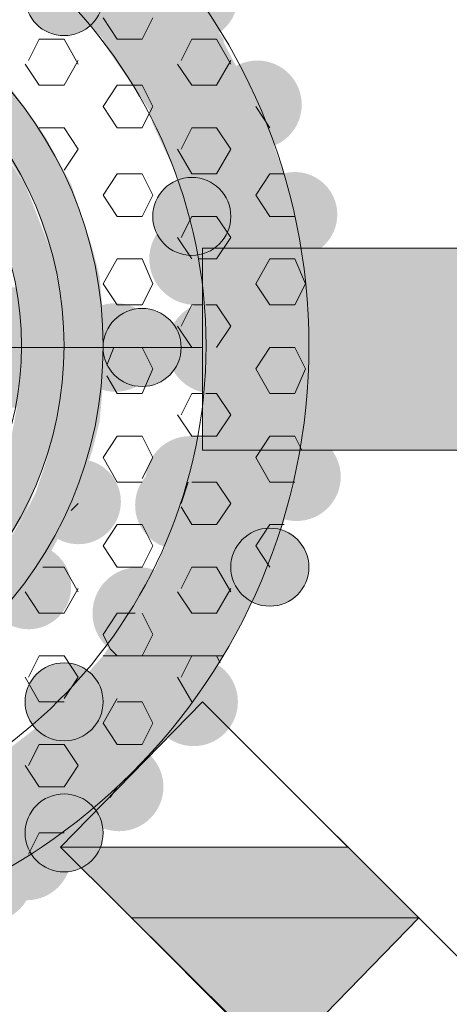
# Model space of a CAD drawing. Extents: x 3940905 to 4145695, y 925352 to 1109797.
# Tile 558 of 656: x 4012402 to 4012463, y 1099836 to 1099977. Entities that reach past the tile are written whole.
import ezdxf

# ---------------------------------------------------------------- set-up
doc = ezdxf.new("R2010")
doc.units = 0
doc.header["$LTSCALE"] = 750
doc.header["$MEASUREMENT"] = 0
doc.layers.add('CKD Equipments', color=252, linetype='CONTINUOUS', lineweight=0)

msp = doc.modelspace()

# ---------------------------------------------------------------- hatches: boundary and pattern name
at = {"layer": 'CKD Equipments', "true_color": 0x808080}
h = msp.add_hatch(color=8, dxfattribs=at)
edge = h.paths.add_edge_path(flags=16)
edge.add_arc((4012426.49, 1099980.7), 6.36, 0, 360)
h = msp.add_hatch(color=8, dxfattribs=at)
edge = h.paths.add_edge_path(flags=16)
edge.add_arc((4012407.92, 1099980.7), 5.6, 0, 360)
h = msp.add_hatch(color=8, dxfattribs=at)
h.paths.add_polyline_path([(4012430.82, 1099974.59), (4012405.38, 1099983.24), (4012424.71, 1099983.24)])
h.paths.add_polyline_path([(4012413.52, 1099974.59), (4012430.82, 1099974.59), (4012405.38, 1099983.24)])
h = msp.add_hatch(color=8, dxfattribs=at)
h.paths.add_polyline_path([(4012430.82, 1099974.09), (4012413.52, 1099974.59), (4012430.82, 1099974.59)])
h.paths.add_polyline_path([(4012413.52, 1099974.09), (4012430.82, 1099974.09), (4012413.52, 1099974.59)])
h = msp.add_hatch(color=8, dxfattribs=at)
h.paths.add_polyline_path([(4012435.91, 1099964.42), (4012413.52, 1099974.09), (4012430.82, 1099974.09)])
h.paths.add_polyline_path([(4012420.13, 1099964.42), (4012435.91, 1099964.42), (4012413.52, 1099974.09)])
h = msp.add_hatch(color=8, dxfattribs=at)
edge = h.paths.add_edge_path(flags=16)
edge.add_arc((4012435.65, 1099965.18), 6.35, 0, 360)
h = msp.add_hatch(color=8, dxfattribs=at)
h.paths.add_polyline_path([(4012404.36, 1099961.87), (4012390.62, 1099969), (4012399.27, 1099969)])
h.paths.add_polyline_path([(4012397.24, 1099961.87), (4012404.36, 1099961.87), (4012390.62, 1099969)])
h.paths.add_polyline_path([(4012390.62, 1099969), (4012399.27, 1099969), (4012398.76, 1099969)], flags=16)
h = msp.add_hatch(color=8, dxfattribs=at)
h.paths.add_polyline_path([(4012436.92, 1099962.38), (4012420.13, 1099964.42), (4012435.91, 1099964.42)])
h.paths.add_polyline_path([(4012420.64, 1099962.38), (4012436.92, 1099962.38), (4012420.13, 1099964.42)])
h = msp.add_hatch(color=8, dxfattribs=at)
h.paths.add_polyline_path([(4012405.38, 1099960.35), (4012397.24, 1099961.87), (4012404.36, 1099961.87)])
h.paths.add_polyline_path([(4012398.25, 1099960.35), (4012405.38, 1099960.35), (4012397.24, 1099961.87)])
h = msp.add_hatch(color=8, dxfattribs=at)
h.paths.add_polyline_path([(4012439.98, 1099953.73), (4012420.64, 1099962.38), (4012436.92, 1099962.38)])
h.paths.add_polyline_path([(4012424.71, 1099953.73), (4012439.98, 1099953.73), (4012420.64, 1099962.38)])
h = msp.add_hatch(color=8, dxfattribs=at)
h.paths.add_polyline_path([(4012408.94, 1099953.73), (4012398.25, 1099960.35), (4012405.38, 1099960.35)])
h.paths.add_polyline_path([(4012402.32, 1099953.73), (4012408.94, 1099953.73), (4012398.25, 1099960.35)])
h = msp.add_hatch(color=8, dxfattribs=at)
h.paths.add_polyline_path([(4012402.32, 1099953.73), (4012392.66, 1099958.31), (4012399.27, 1099958.31)])
h.paths.add_polyline_path([(4012395.71, 1099953.73), (4012402.32, 1099953.73), (4012392.66, 1099958.31)])
h = msp.add_hatch(color=8, dxfattribs=at)
edge = h.paths.add_edge_path(flags=16)
edge.add_arc((4012426.24, 1099949.15), 5.6, 0, 360)
h = msp.add_hatch(color=8, dxfattribs=at)
edge = h.paths.add_edge_path(flags=16)
edge.add_arc((4012440.99, 1099949.41), 6.11, 0, 360)
h = msp.add_hatch(color=8, dxfattribs=at)
h.paths.add_polyline_path([(4012403.34, 1099951.19), (4012395.71, 1099953.73), (4012402.32, 1099953.73)])
h.paths.add_polyline_path([(4012397.24, 1099951.19), (4012403.34, 1099951.19), (4012395.71, 1099953.73)])
h = msp.add_hatch(color=8, dxfattribs=at)
h.paths.add_polyline_path([(4012409.96, 1099950.68), (4012402.32, 1099953.73), (4012408.94, 1099953.73)])
h.paths.add_polyline_path([(4012403.85, 1099950.68), (4012409.96, 1099950.68), (4012402.32, 1099953.73)])
h = msp.add_hatch(color=8, dxfattribs=at)
h.paths.add_polyline_path([(4012440.99, 1099949.66), (4012424.71, 1099953.73), (4012439.98, 1099953.73)])
h.paths.add_polyline_path([(4012425.73, 1099949.66), (4012440.99, 1099949.66), (4012424.71, 1099953.73)])
h = msp.add_hatch(color=8, dxfattribs=at)
h.paths.add_polyline_path([(4012405.89, 1099944.57), (4012397.24, 1099951.19), (4012403.34, 1099951.19)])
h.paths.add_polyline_path([(4012399.78, 1099944.57), (4012405.89, 1099944.57), (4012397.24, 1099951.19)])
h = msp.add_hatch(color=8, dxfattribs=at)
h.paths.add_polyline_path([(4012411.99, 1099944.57), (4012403.85, 1099950.68), (4012409.96, 1099950.68)])
h.paths.add_polyline_path([(4012405.89, 1099944.57), (4012411.99, 1099944.57), (4012403.85, 1099950.68)])
h = msp.add_hatch(color=8, dxfattribs=at)
edge = h.paths.add_edge_path(flags=16)
edge.add_arc((4012426.75, 1099943.05), 6.61, 0, 360)
h = msp.add_hatch(color=8, dxfattribs=at)
h.paths.add_polyline_path([(4012442.01, 1099942.03), (4012425.73, 1099949.66), (4012440.99, 1099949.66)])
h.paths.add_polyline_path([(4012427.76, 1099942.03), (4012442.01, 1099942.03), (4012425.73, 1099949.66)])
h = msp.add_hatch(color=8, dxfattribs=at)
h.paths.add_polyline_path([(4012406.39, 1099943.05), (4012399.78, 1099944.57), (4012405.89, 1099944.57)])
h.paths.add_polyline_path([(4012400.29, 1099943.05), (4012406.39, 1099943.05), (4012399.78, 1099944.57)])
h = msp.add_hatch(color=8, dxfattribs=at)
h.paths.add_polyline_path([(4012413.01, 1099940.5), (4012405.89, 1099944.57), (4012411.99, 1099944.57)])
h.paths.add_polyline_path([(4012406.9, 1099940.5), (4012413.01, 1099940.5), (4012405.89, 1099944.57)])
at = {"layer": 'CKD Equipments', "true_color": 0xff0000}
h = msp.add_hatch(color=1, dxfattribs=at)
h.paths.add_polyline_path([(4012427.76, 1099915.57), (4012479.66, 1099944.57), (4012427.76, 1099944.57)])
h.paths.add_polyline_path([(4012479.66, 1099915.57), (4012427.76, 1099915.57), (4012479.66, 1099944.57)])
at = {"layer": 'CKD Equipments', "true_color": 0x808080}
h = msp.add_hatch(color=8, dxfattribs=at)
h.paths.add_polyline_path([(4012407.92, 1099934.91), (4012400.29, 1099943.05), (4012406.39, 1099943.05)])
h.paths.add_polyline_path([(4012401.82, 1099934.91), (4012407.92, 1099934.91), (4012400.29, 1099943.05)])
h = msp.add_hatch(color=8, dxfattribs=at)
h.paths.add_polyline_path([(4012443.03, 1099936.94), (4012427.76, 1099942.03), (4012442.01, 1099942.03)])
h.paths.add_polyline_path([(4012428.27, 1099936.94), (4012443.03, 1099936.94), (4012427.76, 1099942.03)])
h = msp.add_hatch(color=8, dxfattribs=at)
h.paths.add_polyline_path([(4012413.52, 1099934.91), (4012406.9, 1099940.5), (4012413.01, 1099940.5)])
h.paths.add_polyline_path([(4012407.92, 1099934.91), (4012413.52, 1099934.91), (4012406.9, 1099940.5)])
h = msp.add_hatch(color=8, dxfattribs=at)
h.paths.add_polyline_path([(4012402.32, 1099934.4), (4012311.76, 1099938.98), (4012401.31, 1099938.98)])
h.paths.add_polyline_path([(4012311.25, 1099934.4), (4012402.32, 1099934.4), (4012311.76, 1099938.98)])
h = msp.add_hatch(color=8, dxfattribs=at)
edge = h.paths.add_edge_path(flags=16)
edge.add_arc((4012415.3, 1099930.33), 6.36, 0, 360)
h = msp.add_hatch(color=8, dxfattribs=at)
edge = h.paths.add_edge_path(flags=16)
edge.add_arc((4012429.29, 1099930.33), 6.61, 0, 360)
h = msp.add_hatch(color=8, dxfattribs=at)
h.paths.add_polyline_path([(4012443.03, 1099930.33), (4012428.27, 1099936.94), (4012443.03, 1099936.94)])
h.paths.add_polyline_path([(4012428.78, 1099930.33), (4012443.03, 1099930.33), (4012428.27, 1099936.94)])
h = msp.add_hatch(color=8, dxfattribs=at)
h.paths.add_polyline_path([(4012407.92, 1099934.4), (4012401.82, 1099934.91), (4012407.92, 1099934.91)])
h.paths.add_polyline_path([(4012402.32, 1099934.4), (4012407.92, 1099934.4), (4012401.82, 1099934.91)])
h = msp.add_hatch(color=8, dxfattribs=at)
h.paths.add_polyline_path([(4012414.03, 1099930.33), (4012407.92, 1099934.91), (4012413.52, 1099934.91)])
h.paths.add_polyline_path([(4012407.92, 1099930.33), (4012414.03, 1099930.33), (4012407.92, 1099934.91)])
h = msp.add_hatch(color=8, dxfattribs=at)
edge = h.paths.add_edge_path(flags=16)
edge.add_arc((4012419.11, 1099930.33), 5.6, 0, 360)
h = msp.add_hatch(color=8, dxfattribs=at)
h.paths.add_polyline_path([(4012402.32, 1099930.33), (4012311.25, 1099934.4), (4012402.32, 1099934.4)])
h.paths.add_polyline_path([(4012310.74, 1099930.33), (4012402.32, 1099930.33), (4012311.25, 1099934.4)])
h = msp.add_hatch(color=8, dxfattribs=at)
h.paths.add_polyline_path([(4012407.92, 1099925.75), (4012402.32, 1099934.4), (4012407.92, 1099934.4)])
h.paths.add_polyline_path([(4012402.32, 1099925.75), (4012407.92, 1099925.75), (4012402.32, 1099934.4)])
h = msp.add_hatch(color=8, dxfattribs=at)
h.paths.add_polyline_path([(4012402.32, 1099925.75), (4012310.74, 1099930.33), (4012402.32, 1099930.33)])
h.paths.add_polyline_path([(4012311.25, 1099925.75), (4012402.32, 1099925.75), (4012310.74, 1099930.33)])
h = msp.add_hatch(color=8, dxfattribs=at)
h.paths.add_polyline_path([(4012413.52, 1099925.24), (4012407.92, 1099930.33), (4012414.03, 1099930.33)])
h.paths.add_polyline_path([(4012407.92, 1099925.24), (4012413.52, 1099925.24), (4012407.92, 1099930.33)])
h = msp.add_hatch(color=8, dxfattribs=at)
h.paths.add_polyline_path([(4012443.03, 1099923.71), (4012428.78, 1099930.33), (4012443.03, 1099930.33)])
h.paths.add_polyline_path([(4012428.27, 1099923.71), (4012443.03, 1099923.71), (4012428.78, 1099930.33)])
h = msp.add_hatch(color=8, dxfattribs=at)
h.paths.add_polyline_path([(4012401.31, 1099921.68), (4012311.25, 1099925.75), (4012402.32, 1099925.75)])
h.paths.add_polyline_path([(4012311.76, 1099921.68), (4012401.31, 1099921.68), (4012311.25, 1099925.75)])
h = msp.add_hatch(color=8, dxfattribs=at)
h.paths.add_polyline_path([(4012406.39, 1099917.1), (4012401.82, 1099925.24), (4012407.92, 1099925.24)])
h.paths.add_polyline_path([(4012400.29, 1099917.1), (4012406.39, 1099917.1), (4012401.82, 1099925.24)])
h = msp.add_hatch(color=8, dxfattribs=at)
h.paths.add_polyline_path([(4012407.92, 1099925.24), (4012402.32, 1099925.75), (4012407.92, 1099925.75)])
h.paths.add_polyline_path([(4012401.82, 1099925.24), (4012407.92, 1099925.24), (4012402.32, 1099925.75)])
h = msp.add_hatch(color=8, dxfattribs=at)
h.paths.add_polyline_path([(4012413.01, 1099919.64), (4012407.92, 1099925.24), (4012413.52, 1099925.24)])
h.paths.add_polyline_path([(4012406.9, 1099919.64), (4012413.01, 1099919.64), (4012407.92, 1099925.24)])
h = msp.add_hatch(color=8, dxfattribs=at)
h.paths.add_polyline_path([(4012442.01, 1099918.12), (4012428.27, 1099923.71), (4012443.03, 1099923.71)])
h.paths.add_polyline_path([(4012427.76, 1099918.12), (4012442.01, 1099918.12), (4012428.27, 1099923.71)])
h = msp.add_hatch(color=8, dxfattribs=at)
h.paths.add_polyline_path([(4012411.99, 1099915.57), (4012406.9, 1099919.64), (4012413.01, 1099919.64)])
h.paths.add_polyline_path([(4012405.89, 1099915.57), (4012411.99, 1099915.57), (4012406.9, 1099919.64)])
h = msp.add_hatch(color=8, dxfattribs=at)
h.paths.add_polyline_path([(4012440.99, 1099910.48), (4012427.76, 1099918.12), (4012442.01, 1099918.12)])
h.paths.add_polyline_path([(4012425.73, 1099910.48), (4012440.99, 1099910.48), (4012427.76, 1099918.12)])
h = msp.add_hatch(color=8, dxfattribs=at)
edge = h.paths.add_edge_path(flags=16)
edge.add_arc((4012441.25, 1099911.76), 6.35, 0, 360)
h = msp.add_hatch(color=8, dxfattribs=at)
h.paths.add_polyline_path([(4012405.89, 1099915.57), (4012400.29, 1099917.1), (4012406.39, 1099917.1)])
h.paths.add_polyline_path([(4012399.78, 1099915.57), (4012405.89, 1099915.57), (4012400.29, 1099917.1)])
h = msp.add_hatch(color=8, dxfattribs=at)
edge = h.paths.add_edge_path(flags=16)
edge.add_arc((4012425.98, 1099911.25), 6.35, 0, 360)
h = msp.add_hatch(color=8, dxfattribs=at)
h.paths.add_polyline_path([(4012403.34, 1099908.96), (4012399.78, 1099915.57), (4012405.89, 1099915.57)])
h.paths.add_polyline_path([(4012397.24, 1099908.96), (4012403.34, 1099908.96), (4012399.78, 1099915.57)])
h = msp.add_hatch(color=8, dxfattribs=at)
h.paths.add_polyline_path([(4012409.96, 1099909.47), (4012405.89, 1099915.57), (4012411.99, 1099915.57)])
h.paths.add_polyline_path([(4012403.85, 1099909.47), (4012409.96, 1099909.47), (4012405.89, 1099915.57)])
h = msp.add_hatch(color=8, dxfattribs=at)
edge = h.paths.add_edge_path(flags=16)
edge.add_arc((4012409.96, 1099908.19), 6.11, 0, 360)
h = msp.add_hatch(color=8, dxfattribs=at)
edge = h.paths.add_edge_path(flags=16)
edge.add_arc((4012424.46, 1099907.68), 6.35, 0, 360)
h = msp.add_hatch(color=8, dxfattribs=at)
h.paths.add_polyline_path([(4012408.94, 1099906.41), (4012403.85, 1099909.47), (4012409.96, 1099909.47)])
h.paths.add_polyline_path([(4012402.32, 1099906.41), (4012408.94, 1099906.41), (4012403.85, 1099909.47)])
h = msp.add_hatch(color=8, dxfattribs=at)
h.paths.add_polyline_path([(4012439.98, 1099906.92), (4012425.73, 1099910.48), (4012440.99, 1099910.48)])
h.paths.add_polyline_path([(4012424.71, 1099906.92), (4012439.98, 1099906.92), (4012425.73, 1099910.48)])
h = msp.add_hatch(color=8, dxfattribs=at)
h.paths.add_polyline_path([(4012402.32, 1099906.41), (4012397.24, 1099908.96), (4012403.34, 1099908.96)])
h.paths.add_polyline_path([(4012395.71, 1099906.41), (4012402.32, 1099906.41), (4012397.24, 1099908.96)])
h = msp.add_hatch(color=8, dxfattribs=at)
h.paths.add_polyline_path([(4012436.92, 1099897.76), (4012424.71, 1099906.92), (4012439.98, 1099906.92)])
h.paths.add_polyline_path([(4012420.64, 1099897.76), (4012436.92, 1099897.76), (4012424.71, 1099906.92)])
h = msp.add_hatch(color=8, dxfattribs=at)
h.paths.add_polyline_path([(4012399.27, 1099901.83), (4012395.71, 1099906.41), (4012402.32, 1099906.41)])
h.paths.add_polyline_path([(4012392.66, 1099901.83), (4012399.27, 1099901.83), (4012395.71, 1099906.41)])
h = msp.add_hatch(color=8, dxfattribs=at)
h.paths.add_polyline_path([(4012405.38, 1099899.8), (4012402.32, 1099906.41), (4012408.94, 1099906.41)])
h.paths.add_polyline_path([(4012398.25, 1099899.8), (4012405.38, 1099899.8), (4012402.32, 1099906.41)])
h = msp.add_hatch(color=8, dxfattribs=at)
edge = h.paths.add_edge_path(flags=16)
edge.add_arc((4012437.43, 1099898.78), 5.6, 0, 360)
h = msp.add_hatch(color=8, dxfattribs=at)
edge = h.paths.add_edge_path(flags=16)
edge.add_arc((4012402.83, 1099895.98), 6.11, 0, 360)
h = msp.add_hatch(color=8, dxfattribs=at)
h.paths.add_polyline_path([(4012404.36, 1099898.27), (4012398.25, 1099899.8), (4012405.38, 1099899.8)])
h.paths.add_polyline_path([(4012397.24, 1099898.27), (4012404.36, 1099898.27), (4012398.25, 1099899.8)])
h = msp.add_hatch(color=8, dxfattribs=at)
h.paths.add_polyline_path([(4012399.27, 1099891.66), (4012397.24, 1099898.27), (4012404.36, 1099898.27)])
h.paths.add_polyline_path([(4012390.62, 1099891.66), (4012399.27, 1099891.66), (4012397.24, 1099898.27)])
h = msp.add_hatch(color=8, dxfattribs=at)
edge = h.paths.add_edge_path(flags=16)
edge.add_arc((4012418.61, 1099892.17), 6.61, 0, 360)
h = msp.add_hatch(color=8, dxfattribs=at)
h.paths.add_polyline_path([(4012435.91, 1099895.73), (4012420.64, 1099897.76), (4012436.92, 1099897.76)])
h.paths.add_polyline_path([(4012420.13, 1099895.73), (4012435.91, 1099895.73), (4012420.64, 1099897.76)])
h = msp.add_hatch(color=8, dxfattribs=at)
h.paths.add_polyline_path([(4012430.82, 1099886.06), (4012420.13, 1099895.73), (4012435.91, 1099895.73)])
h.paths.add_polyline_path([(4012413.52, 1099886.06), (4012430.82, 1099886.06), (4012420.13, 1099895.73)])
h = msp.add_hatch(color=8, dxfattribs=at)
h.paths.add_polyline_path([(4012424.71, 1099876.9), (4012413.52, 1099886.06), (4012430.82, 1099886.06)])
h.paths.add_polyline_path([(4012405.38, 1099876.9), (4012424.71, 1099876.9), (4012413.52, 1099886.06)])
h = msp.add_hatch(color=8, dxfattribs=at)
edge = h.paths.add_edge_path(flags=16)
edge.add_arc((4012426.49, 1099879.45), 6.36, 0, 360)
h = msp.add_hatch(color=8, dxfattribs=at)
edge = h.paths.add_edge_path(flags=16)
edge.add_arc((4012407.92, 1099879.45), 5.6, 0, 360)
h = msp.add_hatch(color=8, dxfattribs=at)
h.paths.add_polyline_path([(4012423.19, 1099874.87), (4012405.38, 1099876.9), (4012424.71, 1099876.9)])
h.paths.add_polyline_path([(4012402.83, 1099874.87), (4012423.19, 1099874.87), (4012405.38, 1099876.9)])
h = msp.add_hatch(color=8, dxfattribs=at)
h.paths.add_polyline_path([(4012418.61, 1099869.78), (4012402.83, 1099874.87), (4012423.19, 1099874.87)])
h.paths.add_polyline_path([(4012396.22, 1099869.78), (4012418.61, 1099869.78), (4012402.83, 1099874.87)])
h = msp.add_hatch(color=8, dxfattribs=at)
edge = h.paths.add_edge_path(flags=16)
edge.add_arc((4012415.81, 1099867.23), 6.36, 0, 360)
h = msp.add_hatch(color=8, dxfattribs=at)
h.paths.add_polyline_path([(4012414.03, 1099865.2), (4012396.22, 1099869.78), (4012418.61, 1099869.78)])
h.paths.add_polyline_path([(4012388.08, 1099865.2), (4012414.03, 1099865.2), (4012396.22, 1099869.78)])
h = msp.add_hatch(color=8, dxfattribs=at)
edge = h.paths.add_edge_path(flags=16)
edge.add_arc((4012407.92, 1099860.62), 5.6, 0, 360)
h = msp.add_hatch(color=8, dxfattribs=at)
h.paths.add_polyline_path([(4012407.41, 1099860.11), (4012385.53, 1099864.18), (4012412.5, 1099864.18)])
h.paths.add_polyline_path([(4012374.34, 1099860.11), (4012407.41, 1099860.11), (4012385.53, 1099864.18)])
h = msp.add_hatch(color=8, dxfattribs=at)
h.paths.add_polyline_path([(4012412.5, 1099864.18), (4012388.08, 1099865.2), (4012414.03, 1099865.2)])
h.paths.add_polyline_path([(4012385.53, 1099864.18), (4012412.5, 1099864.18), (4012388.08, 1099865.2)])
h = msp.add_hatch(color=8, dxfattribs=at)
edge = h.paths.add_edge_path(flags=16)
edge.add_arc((4012402.58, 1099857.31), 6.35, 0, 360)
h = msp.add_hatch(color=8, dxfattribs=at)
h.paths.add_polyline_path([(4012404.87, 1099858.58), (4012374.34, 1099860.11), (4012407.41, 1099860.11)])
h.paths.add_polyline_path([(4012362.64, 1099858.58), (4012404.87, 1099858.58), (4012374.34, 1099860.11)])
h = msp.add_hatch(color=8, dxfattribs=at)
edge = h.paths.add_edge_path(flags=16)
edge.add_arc((4012397.24, 1099854.01), 6.11, 0, 360)
h = msp.add_hatch(color=8, dxfattribs=at)
h.paths.add_polyline_path([(4012403.85, 1099857.57), (4012308.7, 1099858.58), (4012404.87, 1099858.58)])
h.paths.add_polyline_path([(4012310.23, 1099857.57), (4012403.85, 1099857.57), (4012308.7, 1099858.58)])
at = {"layer": 'CKD Equipments', "true_color": 0xff0000}
h = msp.add_hatch(color=1, dxfattribs=at)
h.paths.add_polyline_path([(4012417.59, 1099848.41), (4012448.63, 1099858.58), (4012407.41, 1099858.58)])
h.paths.add_polyline_path([(4012458.8, 1099848.41), (4012417.59, 1099848.41), (4012448.63, 1099858.58)])
at = {"layer": 'CKD Equipments', "true_color": 0x808080}
h = msp.add_hatch(color=8, dxfattribs=at)
h.paths.add_polyline_path([(4012397.24, 1099854.01), (4012310.23, 1099857.57), (4012403.85, 1099857.57)])
h.paths.add_polyline_path([(4012315.32, 1099854.01), (4012397.24, 1099854.01), (4012310.23, 1099857.57)])

# ---------------------------------------------------------------- linework, layer by layer
at = {"layer": 'CKD Equipments', "color": 8, "true_color": 0x808080}
for p, q in [((4012413.52, 1099977.65), (4012415.55, 1099974.59)), ((4012420.64, 1099977.65), (4012419.11, 1099974.59)), ((4012404.36, 1099974.59), (4012402.83, 1099971.54)), ((4012407.92, 1099974.59), (4012404.36, 1099974.59)), ((4012407.92, 1099974.59), (4012409.96, 1099971.03)), ((4012419.11, 1099974.59), (4012415.55, 1099974.59)), ((4012426.24, 1099974.59), (4012424.71, 1099971.54)), ((4012429.8, 1099974.59), (4012426.24, 1099974.59)), ((4012429.8, 1099974.59), (4012431.83, 1099971.03)), ((4012409.96, 1099971.54), (4012407.92, 1099967.98)), ((4012431.83, 1099971.54), (4012429.8, 1099967.98)), ((4012402.32, 1099971.03), (4012404.36, 1099967.98)), ((4012424.2, 1099971.03), (4012426.24, 1099967.98)), ((4012407.92, 1099967.98), (4012404.36, 1099967.98)), ((4012415.55, 1099967.98), (4012413.52, 1099964.93)), ((4012417.59, 1099967.98), (4012415.55, 1099967.98)), ((4012419.11, 1099967.98), (4012417.59, 1099967.98)), ((4012419.11, 1099967.98), (4012420.64, 1099964.93)), ((4012429.8, 1099967.98), (4012426.24, 1099967.98)), ((4012413.52, 1099964.93), (4012415.55, 1099961.87)), ((4012420.64, 1099964.93), (4012420.13, 1099963.91)), ((4012435.4, 1099964.93), (4012437.43, 1099961.87)), ((4012420.13, 1099963.91), (4012419.11, 1099961.87)), ((4012407.92, 1099961.87), (4012404.36, 1099961.87)), ((4012407.92, 1099961.87), (4012409.96, 1099958.82)), ((4012419.11, 1099961.87), (4012415.55, 1099961.87)), ((4012426.24, 1099961.87), (4012424.71, 1099958.82)), ((4012429.8, 1099961.87), (4012426.24, 1099961.87)), ((4012429.8, 1099961.87), (4012431.83, 1099958.82)), ((4012409.96, 1099958.82), (4012407.92, 1099955.77)), ((4012424.2, 1099958.82), (4012426.24, 1099955.26)), ((4012431.83, 1099958.82), (4012429.8, 1099955.26)), ((4012415.55, 1099955.26), (4012413.52, 1099952.21)), ((4012419.11, 1099955.26), (4012415.55, 1099955.26)), ((4012419.11, 1099955.26), (4012420.64, 1099952.21)), ((4012429.8, 1099955.26), (4012426.24, 1099955.26)), ((4012437.43, 1099955.26), (4012435.4, 1099952.21)), ((4012439.47, 1099955.26), (4012437.43, 1099955.26)), ((4012413.52, 1099952.21), (4012415.55, 1099949.15)), ((4012420.64, 1099952.21), (4012419.11, 1099949.15)), ((4012435.4, 1099952.21), (4012437.43, 1099949.15)), ((4012419.11, 1099949.15), (4012415.55, 1099949.15)), ((4012426.24, 1099949.15), (4012424.71, 1099946.1)), ((4012429.8, 1099949.15), (4012426.24, 1099949.15)), ((4012429.8, 1099949.15), (4012431.83, 1099946.1)), ((4012440.99, 1099949.15), (4012437.43, 1099949.15)), ((4012424.2, 1099946.1), (4012426.24, 1099943.05)), ((4012431.83, 1099946.1), (4012429.8, 1099943.05)), ((4012531.56, 1099944.57), (4012427.76, 1099944.57)), ((4012427.76, 1099944.57), (4012427.76, 1099915.57)), ((4012415.55, 1099943.05), (4012413.52, 1099939.49)), ((4012419.11, 1099943.05), (4012415.55, 1099943.05)), ((4012419.11, 1099943.05), (4012420.64, 1099939.49)), ((4012429.8, 1099943.05), (4012427.26, 1099943.05)), ((4012437.43, 1099943.05), (4012435.4, 1099939.49)), ((4012440.99, 1099943.05), (4012437.43, 1099943.05)), ((4012440.99, 1099943.05), (4012442.52, 1099939.49)), ((4012413.52, 1099939.49), (4012415.55, 1099936.43)), ((4012420.64, 1099939.49), (4012419.11, 1099936.43)), ((4012435.4, 1099939.49), (4012437.43, 1099936.43)), ((4012442.52, 1099939.49), (4012440.99, 1099936.43)), ((4012419.11, 1099936.43), (4012415.55, 1099936.43)), ((4012426.24, 1099936.43), (4012424.71, 1099933.38)), ((4012427.76, 1099936.43), (4012426.24, 1099936.43)), ((4012429.8, 1099936.43), (4012428.27, 1099936.43)), ((4012429.8, 1099936.43), (4012431.83, 1099933.38)), ((4012440.99, 1099936.43), (4012437.43, 1099936.43)), ((4012424.2, 1099933.38), (4012426.24, 1099930.33)), ((4012431.83, 1099933.38), (4012429.8, 1099930.33)), ((4012427.76, 1099930.33), (4012285.3, 1099930.33)), ((4012415.04, 1099930.33), (4012414.03, 1099927.78)), ((4012419.11, 1099930.33), (4012415.55, 1099930.33)), ((4012419.11, 1099930.33), (4012420.64, 1099927.27)), ((4012427.76, 1099930.33), (4012426.24, 1099930.33)), ((4012437.43, 1099930.33), (4012435.4, 1099927.27)), ((4012440.99, 1099930.33), (4012437.43, 1099930.33)), ((4012440.99, 1099930.33), (4012442.52, 1099927.27)), ((4012414.03, 1099926.26), (4012415.55, 1099923.71)), ((4012420.64, 1099927.27), (4012419.11, 1099923.71)), ((4012435.4, 1099927.27), (4012437.43, 1099923.71)), ((4012442.52, 1099927.27), (4012440.99, 1099923.71)), ((4012419.11, 1099923.71), (4012415.55, 1099923.71)), ((4012426.24, 1099923.71), (4012424.71, 1099920.66)), ((4012427.76, 1099923.71), (4012426.24, 1099923.71)), ((4012429.8, 1099923.71), (4012428.27, 1099923.71)), ((4012429.8, 1099923.71), (4012431.83, 1099920.66)), ((4012440.99, 1099923.71), (4012437.43, 1099923.71)), ((4012424.2, 1099920.66), (4012426.24, 1099917.61)), ((4012431.83, 1099920.66), (4012429.8, 1099917.61)), ((4012415.55, 1099917.61), (4012413.52, 1099914.55)), ((4012419.11, 1099917.61), (4012415.55, 1099917.61)), ((4012419.11, 1099917.61), (4012420.64, 1099914.55)), ((4012427.76, 1099917.61), (4012426.24, 1099917.61)), ((4012429.8, 1099917.61), (4012427.76, 1099917.61)), ((4012437.43, 1099917.61), (4012435.4, 1099914.55)), ((4012440.99, 1099917.61), (4012437.43, 1099917.61)), ((4012440.99, 1099917.61), (4012442.01, 1099915.57)), ((4012427.76, 1099915.57), (4012531.56, 1099915.57)), ((4012413.52, 1099914.55), (4012415.55, 1099910.99)), ((4012420.64, 1099914.55), (4012419.11, 1099911.5)), ((4012435.4, 1099914.55), (4012437.43, 1099910.99)), ((4012419.11, 1099910.99), (4012415.55, 1099910.99)), ((4012425.73, 1099910.99), (4012424.71, 1099907.94)), ((4012429.8, 1099910.99), (4012426.24, 1099910.99)), ((4012429.8, 1099910.99), (4012431.83, 1099907.94)), ((4012440.99, 1099910.99), (4012437.43, 1099910.99)), ((4012409.96, 1099907.94), (4012408.94, 1099906.92)), ((4012431.83, 1099907.94), (4012429.8, 1099904.89)), ((4012424.71, 1099907.43), (4012426.24, 1099904.89)), ((4012415.55, 1099904.89), (4012413.52, 1099901.83)), ((4012419.11, 1099904.89), (4012415.55, 1099904.89)), ((4012419.11, 1099904.89), (4012420.64, 1099901.83)), ((4012429.8, 1099904.89), (4012426.24, 1099904.89)), ((4012437.43, 1099904.89), (4012435.4, 1099901.83)), ((4012439.47, 1099904.89), (4012437.43, 1099904.89)), ((4012413.52, 1099901.83), (4012415.55, 1099898.78)), ((4012420.64, 1099901.83), (4012419.11, 1099898.78)), ((4012435.4, 1099901.83), (4012437.43, 1099898.78)), ((4012407.92, 1099898.78), (4012404.87, 1099898.78)), ((4012407.92, 1099898.78), (4012409.96, 1099895.22)), ((4012419.11, 1099898.78), (4012415.55, 1099898.78)), ((4012426.24, 1099898.78), (4012424.71, 1099895.73)), ((4012429.8, 1099898.78), (4012426.24, 1099898.78)), ((4012429.8, 1099898.78), (4012431.83, 1099895.22)), ((4012402.32, 1099895.22), (4012404.36, 1099892.17)), ((4012409.96, 1099895.73), (4012407.92, 1099892.17)), ((4012424.2, 1099895.22), (4012426.24, 1099892.17)), ((4012431.83, 1099895.73), (4012429.8, 1099892.17)), ((4012407.92, 1099892.17), (4012404.36, 1099892.17)), ((4012415.55, 1099892.17), (4012413.52, 1099889.11)), ((4012418.1, 1099892.17), (4012415.55, 1099892.17)), ((4012419.11, 1099892.17), (4012420.64, 1099889.11)), ((4012429.8, 1099892.17), (4012426.24, 1099892.17)), ((4012413.52, 1099889.11), (4012414.54, 1099887.08)), ((4012420.64, 1099889.11), (4012419.11, 1099886.06)), ((4012414.54, 1099887.08), (4012415.55, 1099886.06)), ((4012404.36, 1099886.06), (4012402.83, 1099883.01)), ((4012407.92, 1099886.06), (4012404.36, 1099886.06)), ((4012407.92, 1099886.06), (4012409.96, 1099883.01)), ((4012430.82, 1099886.06), (4012413.52, 1099886.06)), ((4012413.52, 1099886.06), (4012413.52, 1099886.06)), ((4012413.52, 1099886.06), (4012430.82, 1099886.06)), ((4012413.52, 1099886.06), (4012413.52, 1099886.06)), ((4012413.52, 1099886.06), (4012430.82, 1099886.06)), ((4012430.82, 1099886.06), (4012413.52, 1099886.06)), ((4012413.52, 1099886.06), (4012413.52, 1099886.06)), ((4012419.11, 1099886.06), (4012415.55, 1099886.06)), ((4012426.24, 1099886.06), (4012424.71, 1099883.01)), ((4012429.8, 1099886.06), (4012426.24, 1099886.06)), ((4012429.8, 1099886.06), (4012430.31, 1099885.04)), ((4012402.32, 1099883.01), (4012404.36, 1099879.45)), ((4012409.96, 1099883.01), (4012407.92, 1099879.95)), ((4012424.2, 1099883.01), (4012426.24, 1099879.45)), ((4012415.55, 1099879.95), (4012413.52, 1099876.39)), ((4012407.92, 1099879.45), (4012404.36, 1099879.45)), ((4012407.41, 1099858.58), (4012427.76, 1099879.45)), ((4012419.11, 1099879.45), (4012415.55, 1099879.45)), ((4012419.11, 1099879.45), (4012420.64, 1099876.39)), ((4012427.76, 1099879.45), (4012521.39, 1099785.82)), ((4012413.52, 1099876.39), (4012415.55, 1099873.34)), ((4012420.64, 1099876.39), (4012419.11, 1099873.34)), ((4012404.36, 1099873.34), (4012402.83, 1099870.29)), ((4012407.92, 1099873.34), (4012404.36, 1099873.34)), ((4012407.92, 1099873.34), (4012409.96, 1099870.29)), ((4012419.11, 1099873.34), (4012415.55, 1099873.34)), ((4012402.32, 1099870.29), (4012404.36, 1099867.23)), ((4012409.96, 1099870.29), (4012407.92, 1099867.23)), ((4012407.92, 1099867.23), (4012404.36, 1099867.23)), ((4012415.55, 1099867.23), (4012414.54, 1099865.71)), ((4012404.36, 1099860.62), (4012402.83, 1099857.57)), ((4012407.92, 1099860.62), (4012404.36, 1099860.62)), ((4012407.41, 1099858.58), (4012501.03, 1099765.47)), ((4012458.8, 1099848.41), (4012438.45, 1099827.55)), ((4012438.45, 1099827.55), (4012458.8, 1099848.41)), ((4012458.8, 1099848.41), (4012438.45, 1099827.55)), ((4012458.8, 1099848.41), (4012458.8, 1099848.41)), ((4012479.66, 1099827.55), (4012458.8, 1099848.41)), ((4012458.8, 1099848.41), (4012458.8, 1099848.41))]:
    msp.add_line(p, q, dxfattribs=at)
at = {"layer": 'CKD Equipments', "color": 1, "true_color": 0xff0000}
for p, q in [((4012427.76, 1099879.45), (4012407.41, 1099858.58)), ((4012407.41, 1099858.58), (4012427.76, 1099879.45)), ((4012427.76, 1099879.45), (4012407.41, 1099858.58)), ((4012427.76, 1099879.45), (4012427.76, 1099879.45)), ((4012448.63, 1099858.58), (4012427.76, 1099879.45)), ((4012427.76, 1099879.45), (4012427.76, 1099879.45)), ((4012407.41, 1099858.58), (4012448.63, 1099858.58)), ((4012458.8, 1099848.41), (4012417.59, 1099848.41)), ((4012417.59, 1099848.41), (4012438.45, 1099827.55)), ((4012438.45, 1099827.55), (4012458.8, 1099848.41))]:
    msp.add_line(p, q, dxfattribs=at)
at = {"layer": 'CKD Equipments', "color": 8, "true_color": 0x808080}
for centre, radius in [((4012356.28, 1099930.58), 86.75), ((4012356.28, 1099930.58), 72), ((4012356.28, 1099930.58), 57.24), ((4012407.92, 1099980.7), 5.6), ((4012356.28, 1099930.58), 51.64), ((4012356.28, 1099930.58), 45.54), ((4012426.24, 1099949.15), 5.6), ((4012419.11, 1099930.33), 5.6), ((4012437.43, 1099898.78), 5.6), ((4012407.92, 1099879.45), 5.6), ((4012407.92, 1099860.62), 5.6)]:
    msp.add_circle(centre, radius, dxfattribs=at)
at = {"layer": 'CKD Equipments', "color": 1, "true_color": 0xff0000}
msp.add_solid([(4012438.45, 1099827.55), (4012458.8, 1099848.41), (4012417.59, 1099848.41)], dxfattribs=at)

doc.saveas('drawing.dxf')
